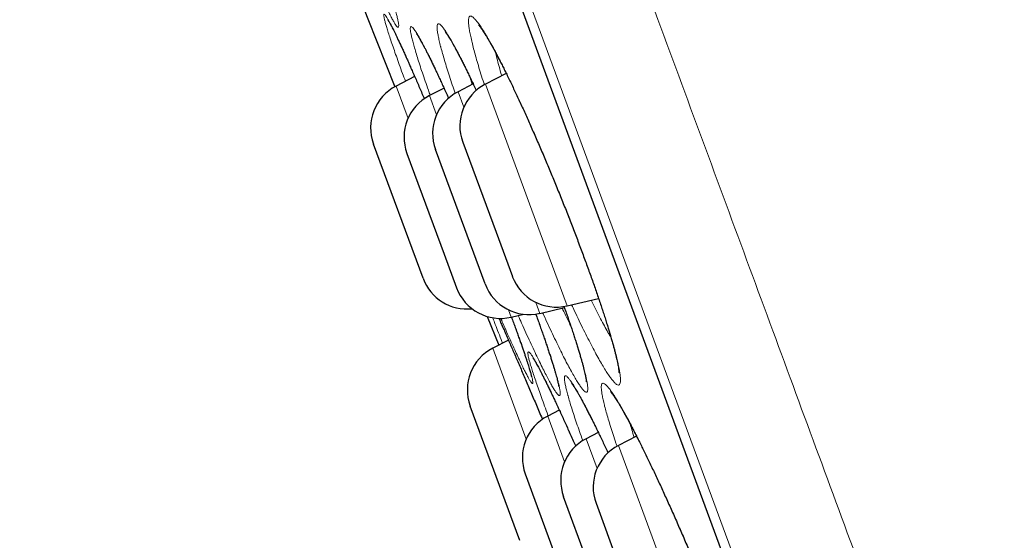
# Model space of a CAD drawing. Header units: millimetres. Extents: x 8 to 541, y 12 to 744.
# Tile 591 of 656: x 67 to 77, y 691 to 697. Entities that reach past the tile are written whole.
import ezdxf

# ---------------------------------------------------------------- set-up
doc = ezdxf.new("R2010")
doc.units = ezdxf.units.MM

msp = doc.modelspace()

# ---------------------------------------------------------------- linework, layer by layer
at = {"color": 252, "linetype": 'Continuous', "lineweight": 0}
for p, q in [((81.323, 671.742), (57.878, 735.298)), ((58.094, 734.419), (80.917, 672.551)), ((70.719, 695.736), (70.591, 696.082)), ((71.314, 695.857), (71.253, 696.022)), ((71.544, 696.101), (72.129, 694.515)), ((70.949, 695.98), (71.024, 695.777)), ((72.129, 694.515), (72.416, 693.737)), ((72.125, 693.657), (72.082, 693.774)), ((71.792, 693.695), (71.821, 693.616)), ((71.981, 692.316), (71.623, 693.286)), ((72.21, 692.561), (72.39, 692.074)), ((72.736, 692.003), (72.619, 692.319)), ((72.965, 692.248), (73.619, 690.475))]:
    msp.add_line(p, q, dxfattribs=at)
at = {"color": 7, "linetype": 'Continuous', "lineweight": 30}
for p, q in [((58.101, 734.398), (80.908, 672.571)), ((71.767, 696.217), (71.544, 696.101)), ((70.79, 696.184), (70.591, 696.082)), ((71.103, 696.06), (70.949, 695.98)), ((71.415, 696.105), (71.253, 696.022)), ((71.303, 695.484), (71.658, 694.522)), ((70.88, 694.031), (70.351, 695.464)), ((71.542, 693.971), (71.013, 695.404)), ((70.708, 695.363), (71.105, 694.288)), ((71.658, 694.522), (71.832, 694.051)), ((71.105, 694.288), (71.237, 693.93)), ((72.416, 693.737), (72.752, 693.816)), ((72.125, 693.657), (72.388, 693.719)), ((71.563, 693.624), (71.687, 693.319)), ((71.821, 693.616), (71.953, 693.647)), ((71.79, 693.372), (71.623, 693.286)), ((71.911, 691.235), (71.383, 692.668)), ((72.333, 692.624), (72.21, 692.561)), ((72.749, 692.386), (72.619, 692.319)), ((73.157, 692.346), (72.965, 692.248)), ((71.97, 691.943), (72.421, 690.72)), ((72.908, 690.268), (72.379, 691.701)), ((72.725, 691.63), (73.121, 690.555))]:
    msp.add_line(p, q, dxfattribs=at)
at = {"color": 7, "linetype": 'Continuous', "lineweight": 30, "flags": 128}
msp.add_lwpolyline([(70.026, 697.476), (70.291, 696.799), (70.578, 696.075)], dxfattribs=at)
at = {"color": 7, "linetype": 'Continuous', "lineweight": 30}
for centre, start, end in [((70.82, 695.637), 117.2488, 200.2488), ((71.482, 695.577), 117.2488, 200.2488), ((71.772, 695.657), 117.2488, 200.2488), ((71.177, 695.536), 117.2488, 200.2488), ((71.349, 694.204), 200.2488, 275.9422), ((72.301, 694.224), 200.2488, 283.2488), ((71.706, 694.103), 200.2488, 283.2488), ((72.011, 694.144), 200.2488, 283.2488), ((71.852, 692.841), 117.2488, 200.2488), ((72.439, 692.116), 117.2488, 200.2488), ((72.848, 691.874), 117.2488, 200.2488), ((73.194, 691.803), 117.2488, 200.2488)]:
    msp.add_arc(centre, 0.5, start, end, dxfattribs=at)
at = {"color": 252, "linetype": 'Continuous', "lineweight": 0}
for points, knots in [([(58.657, 736.719), (58.659, 736.713), (58.663, 736.701), (58.7, 736.602), (58.758, 736.445), (58.84, 736.224), (58.943, 735.942), (59.069, 735.601), (59.216, 735.203), (59.384, 734.747), (59.575, 734.231), (59.788, 733.653), (60.023, 733.015), (60.28, 732.32), (60.556, 731.571), (60.851, 730.772), (61.162, 729.928), (61.489, 729.041), (61.834, 728.106), (62.198, 727.121), (62.58, 726.085), (62.98, 725.001), (63.395, 723.875), (63.824, 722.711), (64.264, 721.518), (64.714, 720.299), (65.172, 719.057), (65.641, 717.786), (66.122, 716.482), (66.615, 715.146), (67.119, 713.78), (67.63, 712.396), (68.146, 710.995), (68.665, 709.589), (69.185, 708.18), (69.704, 706.772), (70.225, 705.359), (70.751, 703.935), (71.28, 702.502), (71.81, 701.063), (72.339, 699.63), (72.865, 698.205), (73.383, 696.799), (73.893, 695.416), (74.395, 694.057), (74.889, 692.716), (75.379, 691.388), (75.863, 690.076), (76.34, 688.784), (76.806, 687.52), (77.261, 686.288), (77.7, 685.098), (78.123, 683.95), (78.53, 682.847), (78.923, 681.782), (79.302, 680.753), (79.668, 679.762), (80.018, 678.812), (80.351, 677.911), (80.665, 677.06), (80.958, 676.265), (81.23, 675.528), (81.481, 674.848), (81.712, 674.223), (81.923, 673.649), (82.115, 673.13), (82.285, 672.667), (82.434, 672.265), (82.56, 671.924), (82.662, 671.646), (82.741, 671.432), (82.798, 671.278), (82.829, 671.192), (82.843, 671.157), (82.839, 671.167), (82.839, 671.167)], [0, 0, 0, 0, 0.014, 0.028, 0.042, 0.056, 0.07, 0.08375, 0.0975, 0.11125, 0.125, 0.139, 0.153, 0.167, 0.181, 0.195, 0.20875, 0.2225, 0.23625, 0.25, 0.264, 0.278, 0.292, 0.306, 0.32, 0.33375, 0.3475, 0.36125, 0.375, 0.389, 0.403, 0.417, 0.431, 0.445, 0.45875, 0.4725, 0.48625, 0.5, 0.514, 0.528, 0.542, 0.556, 0.57, 0.58375, 0.5975, 0.61125, 0.625, 0.639, 0.653, 0.667, 0.681, 0.695, 0.70875, 0.7225, 0.73625, 0.75, 0.764, 0.778, 0.792, 0.806, 0.82, 0.83375, 0.8475, 0.86125, 0.875, 0.889, 0.903, 0.917, 0.931, 0.945, 0.95875, 0.9725, 0.98625, 1, 1, 1, 1, 1]), ([(70.351, 697.6), (70.353, 697.592), (70.369, 697.547), (70.397, 697.468), (70.432, 697.366), (70.465, 697.268), (70.496, 697.176), (70.524, 697.089), (70.548, 697.012), (70.569, 696.944), (70.586, 696.885), (70.6, 696.834), (70.61, 696.791), (70.617, 696.757), (70.62, 696.732), (70.62, 696.716), (70.616, 696.709), (70.609, 696.71), (70.598, 696.721), (70.584, 696.74), (70.567, 696.769), (70.546, 696.806), (70.523, 696.852), (70.496, 696.906), (70.466, 696.968), (70.433, 697.039), (70.398, 697.116), (70.36, 697.201), (70.32, 697.293), (70.278, 697.391), (70.246, 697.467), (70.227, 697.512), (70.223, 697.52)], [0, 0, 0, 0, 0.007081, 0.042099, 0.077073, 0.111929, 0.148607, 0.185331, 0.222009, 0.256902, 0.291915, 0.326969, 0.361983, 0.396878, 0.431763, 0.466766, 0.501809, 0.536812, 0.571697, 0.606648, 0.641719, 0.676831, 0.711901, 0.746853, 0.781808, 0.816882, 0.851997, 0.887071, 0.922026, 0.957013, 0.99212, 1, 1, 1, 1]), ([(70.5, 696.681), (70.495, 696.698), (70.485, 696.731), (70.473, 696.772), (70.465, 696.804), (70.461, 696.828), (70.46, 696.844), (70.463, 696.85), (70.469, 696.848), (70.479, 696.836), (70.492, 696.816), (70.509, 696.787), (70.529, 696.749), (70.553, 696.703), (70.58, 696.649), (70.61, 696.586), (70.643, 696.515), (70.678, 696.437), (70.716, 696.352), (70.757, 696.261), (70.8, 696.163), (70.845, 696.058), (70.876, 695.986), (70.893, 695.947), (70.893, 695.947)], [0, 0, 0, 0, 0.046584, 0.093169, 0.140669, 0.188331, 0.236047, 0.283705, 0.331202, 0.378737, 0.426433, 0.474183, 0.521875, 0.569406, 0.617087, 0.664932, 0.712831, 0.760674, 0.808354, 0.855993, 0.903794, 0.951651, 0.999452, 1, 1, 1, 1]), ([(71.07, 696.495), (71.069, 696.498), (71.063, 696.523), (71.052, 696.566), (71.041, 696.618), (71.033, 696.662), (71.029, 696.697), (71.029, 696.723), (71.032, 696.74), (71.039, 696.748), (71.05, 696.748), (71.064, 696.739), (71.081, 696.72), (71.102, 696.693), (71.127, 696.657), (71.155, 696.612), (71.185, 696.56), (71.219, 696.499), (71.255, 696.43), (71.294, 696.354), (71.336, 696.27), (71.38, 696.179), (71.417, 696.101), (71.441, 696.051), (71.448, 696.035)], [0, 0, 0, 0, 0.0074658, 0.0558525, 0.1044044, 0.1530131, 0.2015666, 0.2499546, 0.2983508, 0.3469124, 0.3955308, 0.4440936, 0.4924907, 0.5408559, 0.5893852, 0.6379717, 0.6865038, 0.7348712, 0.7833602, 0.8320158, 0.8807284, 0.9293847, 0.9778743, 1, 1, 1, 1]), ([(71.402, 696.549), (71.401, 696.554), (71.394, 696.581), (71.384, 696.627), (71.374, 696.681), (71.367, 696.728), (71.364, 696.766), (71.364, 696.796), (71.369, 696.816), (71.377, 696.828), (71.389, 696.831), (71.404, 696.824), (71.422, 696.809), (71.445, 696.785), (71.47, 696.752), (71.499, 696.711), (71.531, 696.661), (71.565, 696.603), (71.603, 696.537), (71.643, 696.463), (71.686, 696.382), (71.731, 696.294), (71.778, 696.199), (71.826, 696.099), (71.876, 695.993), (71.928, 695.881), (71.981, 695.765), (72.034, 695.646), (72.088, 695.522), (72.143, 695.395), (72.198, 695.265), (72.253, 695.134), (72.307, 695.002), (72.361, 694.869), (72.413, 694.737), (72.465, 694.604), (72.516, 694.473), (72.564, 694.344), (72.611, 694.218), (72.656, 694.093), (72.699, 693.973), (72.74, 693.856), (72.778, 693.744), (72.813, 693.638), (72.845, 693.537), (72.875, 693.441), (72.901, 693.352), (72.924, 693.27), (72.943, 693.194), (72.959, 693.125), (72.972, 693.065), (72.98, 693.014), (72.985, 692.972), (72.986, 692.938), (72.984, 692.913), (72.977, 692.897), (72.967, 692.891), (72.953, 692.893), (72.936, 692.904), (72.916, 692.924), (72.892, 692.953), (72.864, 692.99), (72.834, 693.037), (72.8, 693.091), (72.764, 693.154), (72.725, 693.224), (72.683, 693.302), (72.639, 693.387), (72.593, 693.479), (72.545, 693.577), (72.502, 693.667), (72.475, 693.726), (72.464, 693.749)], [0, 0, 0, 0, 0.002835, 0.017312, 0.031838, 0.046381, 0.060908, 0.075385, 0.089869, 0.104403, 0.118953, 0.133487, 0.147972, 0.162451, 0.176979, 0.191525, 0.206054, 0.220534, 0.23505, 0.249616, 0.264199, 0.278766, 0.293282, 0.30775, 0.322267, 0.3368, 0.351317, 0.365784, 0.380277, 0.394821, 0.409381, 0.423924, 0.438417, 0.452857, 0.467345, 0.48185, 0.496338, 0.510777, 0.525231, 0.539735, 0.554255, 0.568759, 0.583213, 0.597647, 0.612129, 0.626628, 0.641111, 0.655545, 0.670425, 0.685323, 0.700204, 0.714745, 0.729336, 0.743943, 0.758533, 0.773072, 0.787551, 0.80208, 0.816624, 0.831152, 0.84563, 0.860157, 0.874733, 0.889326, 0.903902, 0.918429, 0.932923, 0.947467, 0.962028, 0.976571, 0.991066, 1, 1, 1, 1]), ([(70.691, 696.133), (70.681, 696.162), (70.658, 696.224), (70.625, 696.313), (70.594, 696.401), (70.566, 696.482), (70.54, 696.557), (70.518, 696.624), (70.506, 696.662), (70.5, 696.681)], [0, 0, 0, 0, 0.122449, 0.267777, 0.412939, 0.557608, 0.705014, 0.852593, 1, 1, 1, 1]), ([(70.785, 696.504), (70.779, 696.523), (70.769, 696.562), (70.757, 696.609), (70.749, 696.648), (70.744, 696.678), (70.743, 696.7), (70.746, 696.714), (70.752, 696.718), (70.762, 696.713), (70.776, 696.699), (70.792, 696.677), (70.813, 696.645), (70.836, 696.606), (70.863, 696.557), (70.893, 696.5), (70.926, 696.435), (70.962, 696.363), (71, 696.283), (71.041, 696.196), (71.085, 696.103), (71.122, 696.021), (71.145, 695.969), (71.153, 695.952)], [0, 0, 0, 0, 0.048497, 0.096994, 0.145646, 0.194465, 0.243338, 0.292152, 0.340801, 0.389499, 0.438362, 0.48728, 0.536139, 0.584833, 0.633688, 0.68271, 0.731788, 0.780809, 0.829663, 0.878476, 0.927456, 0.976491, 1, 1, 1, 1]), ([(71.534, 696.094), (71.529, 696.109), (71.513, 696.158), (71.489, 696.234), (71.463, 696.323), (71.439, 696.405), (71.418, 696.482), (71.407, 696.527), (71.402, 696.549)], [0, 0, 0, 0, 0.082689, 0.26577, 0.449426, 0.633274, 0.816924, 1, 1, 1, 1]), ([(70.955, 695.984), (70.952, 695.993), (70.936, 696.038), (70.911, 696.111), (70.879, 696.204), (70.85, 696.29), (70.825, 696.37), (70.803, 696.442), (70.791, 696.484), (70.785, 696.504)], [0, 0, 0, 0, 0.042653, 0.202048, 0.361263, 0.519937, 0.679896, 0.84004, 1, 1, 1, 1]), ([(71.223, 696.003), (71.212, 696.034), (71.19, 696.098), (71.161, 696.188), (71.133, 696.275), (71.109, 696.356), (71.087, 696.43), (71.076, 696.473), (71.07, 696.495)], [0, 0, 0, 0, 0.157274, 0.325462, 0.494189, 0.663095, 0.831817, 1, 1, 1, 1]), ([(71.651, 696.444), (71.656, 696.423), (71.667, 696.376), (71.69, 696.291), (71.708, 696.228), (71.719, 696.192), (71.719, 696.192)], [0, 0, 0, 0, 0.287146, 0.64213, 0.997122, 1, 1, 1, 1]), ([(71.383, 696.171), (71.386, 696.162), (71.392, 696.14), (71.4, 696.115), (71.405, 696.1)], [0, 0, 0, 0, 0.401286, 1, 1, 1, 1]), ([(72.384, 693.732), (72.396, 693.697), (72.421, 693.625), (72.456, 693.522), (72.489, 693.423), (72.519, 693.33), (72.546, 693.244), (72.57, 693.164), (72.59, 693.091), (72.607, 693.025), (72.62, 692.968), (72.63, 692.92), (72.635, 692.881), (72.638, 692.851), (72.636, 692.829), (72.631, 692.817), (72.622, 692.813), (72.609, 692.819), (72.593, 692.833), (72.574, 692.856), (72.551, 692.888), (72.524, 692.929), (72.495, 692.978), (72.463, 693.036), (72.427, 693.101), (72.389, 693.174), (72.349, 693.254), (72.306, 693.342), (72.261, 693.436), (72.214, 693.536), (72.178, 693.612), (72.158, 693.657), (72.155, 693.664)], [0, 0, 0, 0, 0.032492, 0.066507, 0.100638, 0.134808, 0.168939, 0.202954, 0.238027, 0.273143, 0.308216, 0.34246, 0.376822, 0.411222, 0.445579, 0.479819, 0.513915, 0.548126, 0.582375, 0.616584, 0.650678, 0.684878, 0.719196, 0.753553, 0.78787, 0.82207, 0.856193, 0.890432, 0.92471, 0.958948, 0.993071, 1, 1, 1, 1]), ([(72.363, 693.713), (72.375, 693.688), (72.402, 693.632), (72.432, 693.57), (72.449, 693.535), (72.454, 693.527)], [0, 0, 0, 0, 0.390608, 0.851645, 1, 1, 1, 1]), ([(72.673, 693.798), (72.678, 693.789), (72.697, 693.748), (72.731, 693.682), (72.774, 693.599), (72.814, 693.523), (72.852, 693.454), (72.875, 693.415), (72.886, 693.396)], [0, 0, 0, 0, 0.055185, 0.247576, 0.44019, 0.632584, 0.824324, 1, 1, 1, 1]), ([(71.727, 693.339), (71.722, 693.352), (71.704, 693.399), (71.675, 693.473), (71.645, 693.551), (71.628, 693.595), (71.622, 693.612)], [0, 0, 0, 0, 0.1270991, 0.4585411, 0.7888576, 1, 1, 1, 1]), ([(71.688, 693.604), (71.7, 693.578), (71.724, 693.523), (71.764, 693.433), (71.807, 693.335), (71.852, 693.232), (71.898, 693.124), (71.947, 693.011), (71.997, 692.893), (72.049, 692.771), (72.101, 692.649), (72.136, 692.566), (72.153, 692.526)], [0, 0, 0, 0, 0.097587, 0.198495, 0.299518, 0.400423, 0.500986, 0.601711, 0.702782, 0.803969, 0.905037, 1, 1, 1, 1]), ([(71.823, 693.617), (71.825, 693.61), (71.841, 693.569), (71.866, 693.499), (71.9, 693.406), (71.931, 693.318), (71.959, 693.237), (71.983, 693.165), (72.003, 693.103), (72.02, 693.05), (72.033, 693.004), (72.043, 692.968), (72.049, 692.939), (72.051, 692.92), (72.05, 692.91), (72.045, 692.909), (72.037, 692.916), (72.025, 692.933), (72.009, 692.958), (71.991, 692.992), (71.968, 693.035), (71.943, 693.086), (71.915, 693.145), (71.883, 693.212), (71.849, 693.287), (71.811, 693.369), (71.772, 693.458), (71.737, 693.536), (71.715, 693.588), (71.707, 693.605)], [0, 0, 0, 0, 0.007149, 0.045853, 0.084426, 0.125015, 0.165655, 0.206245, 0.244837, 0.283561, 0.322331, 0.361057, 0.39965, 0.438232, 0.476945, 0.515702, 0.554415, 0.592997, 0.631654, 0.670444, 0.709278, 0.748067, 0.786725, 0.825393, 0.864194, 0.903039, 0.94184, 0.980509, 1, 1, 1, 1]), ([(72.082, 693.651), (72.095, 693.614), (72.121, 693.542), (72.157, 693.44), (72.191, 693.342), (72.222, 693.25), (72.25, 693.163), (72.275, 693.086), (72.295, 693.018), (72.312, 692.958), (72.325, 692.907), (72.335, 692.864), (72.341, 692.829), (72.344, 692.804), (72.343, 692.787), (72.338, 692.779), (72.33, 692.78), (72.318, 692.79), (72.302, 692.808), (72.284, 692.836), (72.261, 692.872), (72.236, 692.917), (72.207, 692.97), (72.176, 693.032), (72.141, 693.101), (72.104, 693.177), (72.064, 693.261), (72.022, 693.351), (71.977, 693.448), (71.935, 693.542), (71.907, 693.606), (71.894, 693.634)], [0, 0, 0, 0, 0.034536, 0.069114, 0.103574, 0.139823, 0.176117, 0.212366, 0.24686, 0.281471, 0.316124, 0.350737, 0.385232, 0.419717, 0.45432, 0.488962, 0.523566, 0.558052, 0.592624, 0.627315, 0.662045, 0.696736, 0.731308, 0.765872, 0.800553, 0.835274, 0.869955, 0.904518, 0.939132, 0.973865, 1, 1, 1, 1]), ([(72.215, 692.563), (72.214, 692.566), (72.2, 692.603), (72.176, 692.669), (72.143, 692.76), (72.113, 692.843), (72.087, 692.92), (72.063, 692.989), (72.043, 693.051), (72.027, 693.105), (72.014, 693.15), (72.005, 693.187), (71.999, 693.216), (71.997, 693.236), (71.999, 693.246), (72.005, 693.248), (72.015, 693.241), (72.028, 693.225), (72.045, 693.2), (72.065, 693.167), (72.088, 693.125), (72.115, 693.074), (72.146, 693.016), (72.179, 692.95), (72.215, 692.876), (72.254, 692.795), (72.296, 692.707), (72.34, 692.612), (72.386, 692.512), (72.434, 692.405), (72.475, 692.315), (72.5, 692.258), (72.508, 692.24)], [0, 0, 0, 0, 0.002714, 0.037716, 0.072599, 0.107493, 0.142505, 0.177556, 0.212565, 0.247456, 0.282446, 0.317555, 0.352705, 0.387814, 0.422803, 0.457759, 0.492835, 0.52795, 0.563025, 0.597981, 0.632959, 0.668056, 0.703194, 0.738291, 0.773268, 0.808248, 0.843347, 0.878485, 0.913583, 0.948562, 0.983592, 1, 1, 1, 1]), ([(72.426, 692.777), (72.425, 692.78), (72.419, 692.802), (72.409, 692.841), (72.398, 692.888), (72.391, 692.926), (72.387, 692.956), (72.387, 692.977), (72.392, 692.989), (72.4, 692.992), (72.411, 692.987), (72.426, 692.972), (72.445, 692.949), (72.467, 692.917), (72.493, 692.876), (72.522, 692.827), (72.554, 692.77), (72.59, 692.705), (72.628, 692.632), (72.668, 692.552), (72.712, 692.465), (72.757, 692.371), (72.804, 692.273), (72.837, 692.203), (72.853, 692.169)], [0, 0, 0, 0, 0.006058, 0.053313, 0.100729, 0.148201, 0.195618, 0.242874, 0.290133, 0.337553, 0.385029, 0.43245, 0.47971, 0.526941, 0.574333, 0.62178, 0.669174, 0.716407, 0.763773, 0.811302, 0.858886, 0.906415, 0.953782, 1, 1, 1, 1]), ([(72.817, 692.667), (72.816, 692.67), (72.81, 692.695), (72.8, 692.737), (72.79, 692.788), (72.783, 692.83), (72.78, 692.864), (72.782, 692.889), (72.787, 692.905), (72.795, 692.913), (72.808, 692.911), (72.824, 692.901), (72.844, 692.881), (72.867, 692.853), (72.894, 692.816), (72.924, 692.771), (72.957, 692.718), (72.993, 692.656), (73.032, 692.587), (73.074, 692.51), (73.118, 692.426), (73.164, 692.335), (73.213, 692.238), (73.263, 692.135), (73.315, 692.027), (73.368, 691.914), (73.423, 691.797), (73.478, 691.676), (73.534, 691.551), (73.59, 691.424), (73.647, 691.294), (73.703, 691.163), (73.759, 691.031), (73.814, 690.899), (73.869, 690.767), (73.922, 690.636), (73.973, 690.506), (74.024, 690.379), (74.072, 690.254), (74.118, 690.132), (74.162, 690.014), (74.203, 689.9), (74.242, 689.792), (74.278, 689.688), (74.311, 689.59), (74.34, 689.499), (74.367, 689.414), (74.39, 689.335), (74.41, 689.263), (74.426, 689.199), (74.438, 689.143), (74.447, 689.096), (74.451, 689.059), (74.452, 689.029), (74.448, 689.009), (74.441, 688.997), (74.431, 688.995), (74.416, 689.002), (74.398, 689.017), (74.376, 689.041), (74.351, 689.074), (74.323, 689.115), (74.291, 689.165), (74.256, 689.223), (74.218, 689.289), (74.177, 689.363), (74.134, 689.444), (74.089, 689.532), (74.041, 689.626), (73.992, 689.726), (73.947, 689.818), (73.919, 689.878), (73.908, 689.9)], [0, 0, 0, 0, 0.002512, 0.016989, 0.031516, 0.046059, 0.060587, 0.075064, 0.089547, 0.10408, 0.11863, 0.133163, 0.147646, 0.162126, 0.176655, 0.191202, 0.205732, 0.220213, 0.234735, 0.249307, 0.263896, 0.278469, 0.292991, 0.30747, 0.321999, 0.336544, 0.351072, 0.365551, 0.38006, 0.394618, 0.409194, 0.423753, 0.438262, 0.452717, 0.467221, 0.481742, 0.496246, 0.5107, 0.525167, 0.539683, 0.554216, 0.568732, 0.583199, 0.597639, 0.612129, 0.626635, 0.641124, 0.655565, 0.670447, 0.685348, 0.70023, 0.714771, 0.729362, 0.74397, 0.758559, 0.773099, 0.787578, 0.802105, 0.81665, 0.831177, 0.845654, 0.860184, 0.874763, 0.889359, 0.903938, 0.918467, 0.932969, 0.94752, 0.962088, 0.97664, 0.991141, 1, 1, 1, 1]), ([(72.584, 692.297), (72.584, 692.298), (72.571, 692.333), (72.549, 692.397), (72.517, 692.487), (72.49, 692.57), (72.465, 692.646), (72.443, 692.716), (72.432, 692.757), (72.426, 692.777)], [0, 0, 0, 0, 0.0038191, 0.1728668, 0.3379391, 0.5035461, 0.6693313, 0.8349326, 1, 1, 1, 1]), ([(72.949, 692.237), (72.945, 692.249), (72.929, 692.294), (72.906, 692.365), (72.879, 692.451), (72.855, 692.53), (72.834, 692.603), (72.823, 692.645), (72.817, 692.667)], [0, 0, 0, 0, 0.070006, 0.255614, 0.441811, 0.628206, 0.814397, 1, 1, 1, 1]), ([(73.089, 692.477), (73.095, 692.457), (73.107, 692.413), (73.123, 692.362), (73.132, 692.334)], [0, 0, 0, 0, 0.4514, 1, 1, 1, 1])]:
    msp.add_open_spline(points, degree=3, knots=knots, dxfattribs=at)
at = {"color": 7, "linetype": 'Continuous', "lineweight": 30}
for points, knots in [([(70.504, 696.79), (70.504, 696.79), (70.504, 696.79), (70.507, 696.786), (70.51, 696.78), (70.515, 696.772), (70.522, 696.76), (70.53, 696.745), (70.54, 696.727), (70.551, 696.705), (70.563, 696.681), (70.577, 696.653), (70.591, 696.623), (70.607, 696.589), (70.624, 696.554), (70.642, 696.516), (70.661, 696.475), (70.68, 696.432), (70.701, 696.386), (70.723, 696.338), (70.745, 696.287), (70.768, 696.234), (70.792, 696.18), (70.817, 696.123), (70.842, 696.065), (70.867, 696.006), (70.885, 695.966), (70.893, 695.947)], [0, 0, 0, 0, 0.0234857, 0.0504466, 0.0807015, 0.1129681, 0.1480314, 0.185373, 0.2245199, 0.2650326, 0.3065379, 0.3487326, 0.3913743, 0.4342688, 0.4772596, 0.5202309, 0.5632188, 0.6065191, 0.6501695, 0.6940839, 0.7381784, 0.7823712, 0.8265779, 0.8707012, 0.9146698, 0.9584237, 1, 1, 1, 1]), ([(70.808, 696.643), (70.808, 696.643), (70.809, 696.643), (70.811, 696.64), (70.814, 696.635), (70.82, 696.627), (70.827, 696.615), (70.835, 696.601), (70.846, 696.584), (70.857, 696.563), (70.87, 696.54), (70.885, 696.513), (70.9, 696.484), (70.917, 696.451), (70.934, 696.416), (70.953, 696.379), (70.973, 696.339), (70.993, 696.296), (71.015, 696.25), (71.038, 696.202), (71.061, 696.152), (71.085, 696.1), (71.11, 696.046), (71.132, 695.996), (71.147, 695.964), (71.152, 695.951)], [0, 0, 0, 0, 0.022484, 0.052051, 0.084801, 0.120651, 0.159346, 0.200503, 0.243685, 0.288452, 0.334404, 0.381194, 0.428535, 0.476192, 0.52406, 0.572008, 0.620556, 0.669573, 0.718942, 0.768553, 0.818302, 0.868088, 0.917789, 0.967318, 1, 1, 1, 1]), ([(71.114, 696.664), (71.114, 696.664), (71.114, 696.664), (71.116, 696.662), (71.119, 696.658), (71.124, 696.651), (71.131, 696.642), (71.139, 696.629), (71.149, 696.614), (71.161, 696.595), (71.174, 696.573), (71.189, 696.548), (71.205, 696.52), (71.222, 696.489), (71.24, 696.455), (71.259, 696.419), (71.28, 696.379), (71.301, 696.338), (71.323, 696.294), (71.346, 696.248), (71.369, 696.199), (71.394, 696.148), (71.419, 696.095), (71.437, 696.057), (71.447, 696.036), (71.447, 696.035)], [0, 0, 0, 0, 0.012752, 0.04373, 0.077617, 0.11437, 0.153799, 0.195597, 0.239531, 0.284488, 0.331245, 0.379429, 0.428736, 0.4789, 0.529689, 0.580903, 0.632368, 0.683932, 0.735435, 0.786839, 0.83843, 0.890477, 0.942878, 0.995535, 1, 1, 1, 1]), ([(71.47, 696.736), (71.47, 696.736), (71.47, 696.737), (71.472, 696.735), (71.475, 696.731), (71.48, 696.725), (71.487, 696.716), (71.496, 696.705), (71.506, 696.69), (71.519, 696.672), (71.532, 696.651), (71.547, 696.627), (71.564, 696.599), (71.582, 696.569), (71.6, 696.536), (71.621, 696.5), (71.642, 696.462), (71.663, 696.421), (71.686, 696.378), (71.71, 696.332), (71.734, 696.284), (71.759, 696.234), (71.785, 696.181), (71.812, 696.126), (71.839, 696.069), (71.867, 696.01), (71.895, 695.95), (71.924, 695.888), (71.953, 695.825), (71.982, 695.761), (72.011, 695.695), (72.041, 695.627), (72.071, 695.558), (72.102, 695.488), (72.133, 695.417), (72.163, 695.345), (72.194, 695.273), (72.224, 695.2), (72.255, 695.127), (72.285, 695.053), (72.315, 694.98), (72.345, 694.905), (72.375, 694.831), (72.405, 694.757), (72.434, 694.683), (72.462, 694.609), (72.491, 694.535), (72.519, 694.462), (72.546, 694.39), (72.573, 694.318), (72.599, 694.247), (72.625, 694.177), (72.65, 694.109), (72.674, 694.041), (72.698, 693.975), (72.72, 693.91), (72.742, 693.846), (72.763, 693.784), (72.783, 693.723), (72.803, 693.665), (72.821, 693.608), (72.838, 693.553), (72.855, 693.5), (72.87, 693.45), (72.884, 693.401), (72.898, 693.355), (72.91, 693.311), (72.921, 693.27), (72.931, 693.232), (72.939, 693.196), (72.947, 693.164), (72.953, 693.134), (72.959, 693.107), (72.963, 693.084), (72.966, 693.064), (72.968, 693.048), (72.969, 693.036), (72.97, 693.028), (72.97, 693.023), (72.97, 693.021), (72.97, 693.021), (72.97, 693.021)], [0, 0, 0, 0, 0.002542, 0.010663, 0.019469, 0.028957, 0.03909, 0.049818, 0.060863, 0.072465, 0.084527, 0.096966, 0.109704, 0.122673, 0.13581, 0.149062, 0.162381, 0.175727, 0.189071, 0.202411, 0.215863, 0.22943, 0.243085, 0.256799, 0.270547, 0.284301, 0.298029, 0.311708, 0.325319, 0.338902, 0.352567, 0.366292, 0.380061, 0.393861, 0.407676, 0.421489, 0.435282, 0.449041, 0.462754, 0.476404, 0.490156, 0.503915, 0.517673, 0.531432, 0.545193, 0.558956, 0.572724, 0.586498, 0.60028, 0.614053, 0.627781, 0.641491, 0.65519, 0.668881, 0.682568, 0.696253, 0.709939, 0.723628, 0.737323, 0.751022, 0.764646, 0.778241, 0.791821, 0.805381, 0.81891, 0.8324, 0.845838, 0.859209, 0.872495, 0.885676, 0.898713, 0.911607, 0.92431, 0.936775, 0.948932, 0.9607, 0.970836, 0.980383, 0.989285, 0.997516, 1, 1, 1, 1]), ([(72.383, 693.732), (72.388, 693.719), (72.399, 693.686), (72.418, 693.633), (72.438, 693.574), (72.457, 693.518), (72.475, 693.463), (72.492, 693.41), (72.509, 693.36), (72.524, 693.311), (72.538, 693.265), (72.551, 693.221), (72.563, 693.18), (72.574, 693.142), (72.584, 693.106), (72.592, 693.073), (72.6, 693.043), (72.606, 693.016), (72.611, 692.992), (72.615, 692.972), (72.618, 692.956), (72.62, 692.943), (72.621, 692.935), (72.621, 692.929), (72.622, 692.926), (72.622, 692.927), (72.622, 692.927)], [0, 0, 0, 0, 0.029431, 0.077017, 0.124628, 0.172213, 0.21949, 0.266743, 0.313944, 0.361067, 0.408081, 0.454947, 0.50162, 0.548046, 0.594156, 0.639857, 0.685057, 0.729649, 0.773491, 0.816344, 0.857906, 0.893768, 0.927484, 0.958791, 0.987537, 1, 1, 1, 1]), ([(71.688, 693.604), (71.692, 693.595), (71.703, 693.571), (71.721, 693.529), (71.743, 693.48), (71.766, 693.428), (71.789, 693.375), (71.814, 693.319), (71.839, 693.262), (71.864, 693.203), (71.891, 693.142), (71.918, 693.079), (71.945, 693.015), (71.973, 692.95), (72.001, 692.883), (72.03, 692.815), (72.059, 692.747), (72.089, 692.677), (72.119, 692.606), (72.14, 692.555), (72.152, 692.528), (72.153, 692.525)], [0, 0, 0, 0, 0.035237, 0.091402, 0.147612, 0.203867, 0.260168, 0.316518, 0.372925, 0.429397, 0.485946, 0.542463, 0.598845, 0.655188, 0.711516, 0.76785, 0.824208, 0.880602, 0.93705, 0.993571, 1, 1, 1, 1]), ([(71.823, 693.617), (71.826, 693.607), (71.837, 693.578), (71.854, 693.532), (71.873, 693.48), (71.891, 693.429), (71.908, 693.38), (71.925, 693.334), (71.94, 693.29), (71.954, 693.249), (71.967, 693.21), (71.979, 693.174), (71.99, 693.141), (72, 693.11), (72.009, 693.082), (72.016, 693.057), (72.023, 693.035), (72.028, 693.017), (72.031, 693.002), (72.034, 692.992), (72.035, 692.985), (72.036, 692.981), (72.036, 692.98), (72.036, 692.98)], [0, 0, 0, 0, 0.0276509, 0.081133, 0.1345783, 0.1879668, 0.2412767, 0.2944845, 0.3475639, 0.4004114, 0.453202, 0.5058394, 0.5582605, 0.6103781, 0.6620743, 0.7131879, 0.763495, 0.8126821, 0.8603119, 0.9011836, 0.9386466, 0.9725002, 1, 1, 1, 1]), ([(72.082, 693.65), (72.083, 693.646), (72.092, 693.621), (72.108, 693.576), (72.129, 693.518), (72.149, 693.461), (72.168, 693.407), (72.186, 693.354), (72.203, 693.304), (72.219, 693.256), (72.234, 693.21), (72.248, 693.167), (72.261, 693.126), (72.273, 693.088), (72.283, 693.052), (72.293, 693.02), (72.301, 692.99), (72.309, 692.963), (72.315, 692.939), (72.319, 692.919), (72.323, 692.902), (72.326, 692.889), (72.327, 692.88), (72.328, 692.875), (72.328, 692.872), (72.328, 692.873), (72.328, 692.873)], [0, 0, 0, 0, 0.010912, 0.059058, 0.107192, 0.155298, 0.203358, 0.251353, 0.29926, 0.347058, 0.394716, 0.442198, 0.489572, 0.53678, 0.583758, 0.630427, 0.676681, 0.72238, 0.767343, 0.811322, 0.853997, 0.894949, 0.929251, 0.960876, 0.989605, 1, 1, 1, 1]), ([(72.052, 693.182), (72.052, 693.182), (72.051, 693.182), (72.052, 693.181), (72.055, 693.177), (72.059, 693.171), (72.065, 693.162), (72.072, 693.15), (72.081, 693.135), (72.091, 693.116), (72.103, 693.094), (72.117, 693.07), (72.131, 693.042), (72.147, 693.011), (72.164, 692.978), (72.182, 692.942), (72.201, 692.903), (72.221, 692.862), (72.242, 692.819), (72.264, 692.773), (72.287, 692.725), (72.31, 692.674), (72.335, 692.622), (72.36, 692.567), (72.386, 692.511), (72.412, 692.452), (72.439, 692.392), (72.467, 692.33), (72.49, 692.279), (72.503, 692.249), (72.508, 692.239)], [0, 0, 0, 0, 0.003046, 0.025937, 0.051477, 0.079377, 0.109893, 0.142761, 0.177608, 0.214044, 0.251709, 0.290295, 0.329553, 0.369282, 0.409327, 0.449561, 0.489875, 0.530192, 0.570997, 0.611888, 0.652853, 0.693885, 0.73498, 0.776138, 0.81736, 0.858651, 0.900008, 0.94126, 0.982487, 1, 1, 1, 1]), ([(72.463, 692.913), (72.463, 692.913), (72.463, 692.913), (72.464, 692.911), (72.467, 692.908), (72.471, 692.902), (72.478, 692.893), (72.486, 692.881), (72.495, 692.866), (72.507, 692.848), (72.519, 692.827), (72.533, 692.803), (72.549, 692.776), (72.566, 692.746), (72.584, 692.713), (72.603, 692.677), (72.623, 692.638), (72.644, 692.597), (72.666, 692.554), (72.689, 692.508), (72.713, 692.461), (72.737, 692.411), (72.763, 692.359), (72.789, 692.304), (72.816, 692.248), (72.837, 692.202), (72.85, 692.175), (72.853, 692.168)], [0, 0, 0, 0, 0.004794, 0.031821, 0.06161, 0.094157, 0.129308, 0.166782, 0.206219, 0.247251, 0.289588, 0.332661, 0.376872, 0.42196, 0.467714, 0.513949, 0.560507, 0.607247, 0.654045, 0.700758, 0.747365, 0.793966, 0.840941, 0.888236, 0.935768, 0.983451, 1, 1, 1, 1]), ([(72.879, 692.823), (72.879, 692.823), (72.879, 692.824), (72.88, 692.822), (72.883, 692.819), (72.888, 692.812), (72.895, 692.804), (72.904, 692.792), (72.914, 692.777), (72.926, 692.76), (72.94, 692.739), (72.955, 692.715), (72.971, 692.688), (72.989, 692.658), (73.008, 692.625), (73.028, 692.589), (73.049, 692.551), (73.072, 692.51), (73.095, 692.467), (73.118, 692.422), (73.143, 692.374), (73.168, 692.324), (73.195, 692.272), (73.222, 692.217), (73.25, 692.161), (73.278, 692.102), (73.307, 692.042), (73.336, 691.981), (73.366, 691.918), (73.396, 691.854), (73.426, 691.788), (73.456, 691.721), (73.487, 691.653), (73.519, 691.584), (73.55, 691.513), (73.582, 691.442), (73.613, 691.369), (73.645, 691.297), (73.676, 691.224), (73.708, 691.151), (73.739, 691.077), (73.77, 691.003), (73.801, 690.93), (73.831, 690.856), (73.862, 690.782), (73.892, 690.708), (73.921, 690.635), (73.95, 690.562), (73.979, 690.49), (74.007, 690.419), (74.035, 690.348), (74.061, 690.278), (74.088, 690.21), (74.113, 690.143), (74.138, 690.077), (74.162, 690.012), (74.185, 689.948), (74.207, 689.886), (74.229, 689.826), (74.249, 689.767), (74.269, 689.711), (74.287, 689.656), (74.305, 689.603), (74.322, 689.552), (74.337, 689.504), (74.351, 689.458), (74.365, 689.414), (74.377, 689.373), (74.388, 689.334), (74.398, 689.298), (74.406, 689.265), (74.414, 689.235), (74.42, 689.208), (74.425, 689.185), (74.429, 689.164), (74.431, 689.148), (74.433, 689.135), (74.434, 689.127), (74.435, 689.121), (74.435, 689.118), (74.435, 689.118), (74.435, 689.118)], [0, 0, 0, 0, 0.002072, 0.010074, 0.018791, 0.028221, 0.038326, 0.049041, 0.060285, 0.071972, 0.08395, 0.096327, 0.10902, 0.12196, 0.135086, 0.148343, 0.161684, 0.175069, 0.188457, 0.201828, 0.215193, 0.228669, 0.242249, 0.255909, 0.26962, 0.283359, 0.297097, 0.310805, 0.32446, 0.338044, 0.351605, 0.365251, 0.378954, 0.392699, 0.406473, 0.420259, 0.43404, 0.4478, 0.461526, 0.475204, 0.488829, 0.502556, 0.51628, 0.530004, 0.543727, 0.557452, 0.57118, 0.584911, 0.598649, 0.612394, 0.626126, 0.639815, 0.653485, 0.667144, 0.680795, 0.69444, 0.708084, 0.721727, 0.735374, 0.749025, 0.762678, 0.77625, 0.789796, 0.803325, 0.81683, 0.830301, 0.843727, 0.857094, 0.870386, 0.883583, 0.896658, 0.909567, 0.922307, 0.934821, 0.947047, 0.958903, 0.969151, 0.97881, 0.987812, 0.996121, 1, 1, 1, 1])]:
    msp.add_open_spline(points, degree=3, knots=knots, dxfattribs=at)

doc.saveas('drawing.dxf')
